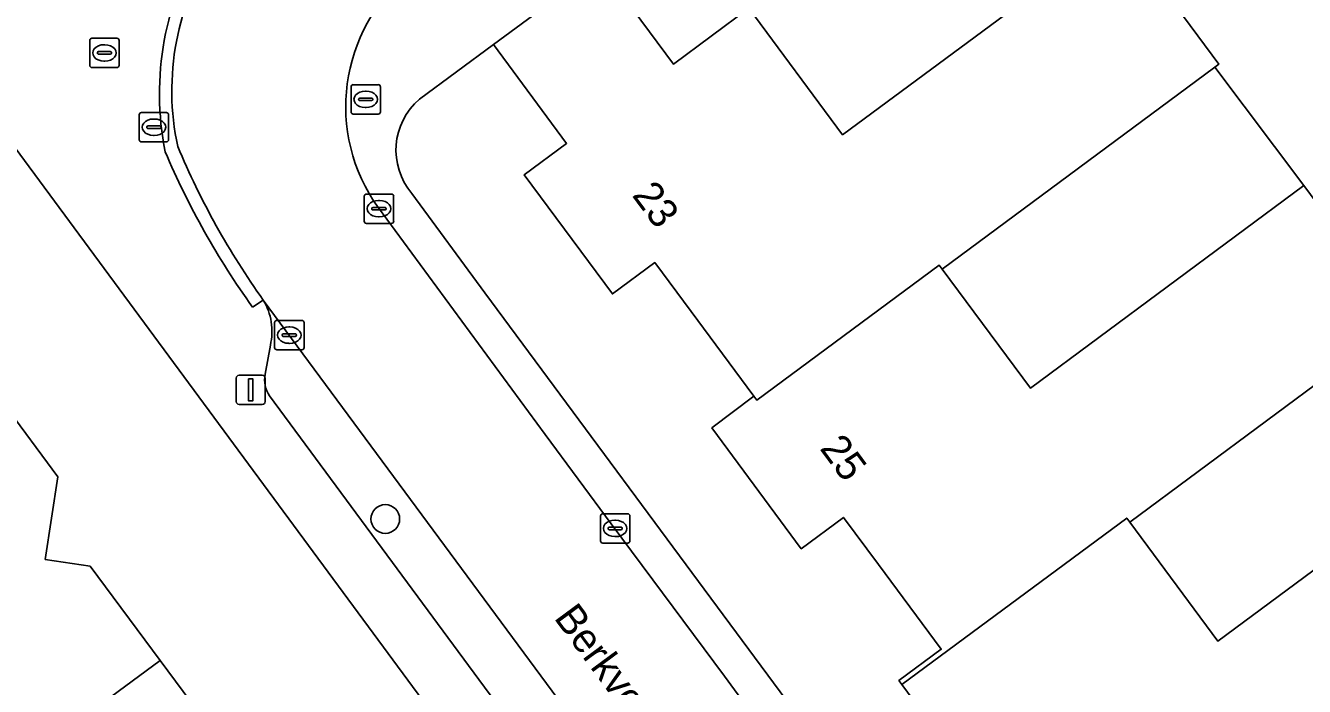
# Model space of a CAD drawing. Extents: x 163426 to 164192, y 380329 to 381641.
# Drawn here: x 163785.53 to 163829.13, y 381217.31 to 381239.84 of the extents above; entities that cross this region are included whole.
import ezdxf

# ---------------------------------------------------------------- set-up
doc = ezdxf.new("R2010")
doc.units = 0
for name, color, linetype in [('IMGEO_Boom', 7, 'Continuous'), ('IMGEO_Brandkraan', 7, 'Continuous'), ('IMGEO_Erf', 7, 'Continuous'), ('IMGEO_Kolk', 7, 'Continuous'), ('IMGEO_Lichtmast', 7, 'Continuous'), ('IMGEO_Openbare_ruimte_label', 7, 'Continuous'), ('IMGEO_Pand', 7, 'Continuous'), ('IMGEO_Pand_nummerreeks', 7, 'Continuous'), ('IMGEO_Parkeervlak_open', 7, 'Continuous'), ('IMGEO_Rijbaan_lokaal_open', 7, 'Continuous'), ('IMGEO_Rioolput', 7, 'Continuous'), ('IMGEO_Voetpad_open', 7, 'Continuous')]:
    doc.layers.add(name, color=color, linetype=linetype)

msp = doc.modelspace()

# ---------------------------------------------------------------- linework, layer by layer
at = {"layer": 'IMGEO_Boom'}
msp.add_circle((163797.796, 381223.013), 0.489, dxfattribs=at)
at = {"layer": 'IMGEO_Brandkraan'}
for p, q in [((163796.628, 381236.895), (163796.628, 381237.747)), ((163796.703, 381237.821), (163797.555, 381237.821)), ((163797.629, 381237.747), (163797.629, 381236.895)), ((163796.887, 381237.315), (163796.887, 381237.327)), ((163796.93, 381237.364), (163797.328, 381237.364)), ((163797.116, 381237.601), (163797.141, 381237.601)), ((163797.371, 381237.327), (163797.371, 381237.315)), ((163797.325, 381237.278), (163796.927, 381237.278)), ((163797.139, 381237.041), (163797.114, 381237.041)), ((163797.555, 381236.821), (163796.703, 381236.821))]:
    msp.add_line(p, q, dxfattribs=at)
for points in [[(163796.628, 381236.895), (163796.628, 381237.747)], [(163796.703, 381237.821), (163797.555, 381237.821)], [(163797.629, 381237.747), (163797.629, 381236.895)], [(163797.555, 381236.821), (163796.703, 381236.821)]]:
    msp.add_lwpolyline(points, dxfattribs=at)
for centre, radius, start, end in [((163796.705, 381237.745), 0.0765, 91.552, 178.448), ((163796.705, 381237.745), 0.0765, 91.552, 178.448), ((163797.553, 381237.745), 0.0765, 1.552, 88.448), ((163797.553, 381237.745), 0.0765, 1.552, 88.448), ((163796.927, 381237.324), 0.0403, 85.8775, 175.7526), ((163796.924, 381237.314), 0.0366, 178.938, 274.7102), ((163797.328, 381237.321), 0.043, 264.8664, 352.4533), ((163797.332, 381237.326), 0.0386, 1.7309, 96.639), ((163796.705, 381236.897), 0.0765, 181.552, 268.448), ((163796.705, 381236.897), 0.0765, 181.552, 268.448), ((163797.553, 381236.897), 0.0765, 271.552, 358.448), ((163797.553, 381236.897), 0.0765, 271.552, 358.448)]:
    msp.add_arc(centre, radius, start, end, dxfattribs=at)
for centre, major_axis, ratio, start_param, end_param in [((163797.115, 381237.321), (-0.387, 0.002), 0.722429, 4.712389, 7.853982), ((163797.14, 381237.321), (-0.39, 0.002), 0.717154, 1.570796, 4.712389)]:
    msp.add_ellipse(centre, major_axis=major_axis, ratio=ratio, start_param=start_param, end_param=end_param, dxfattribs=at)
at = {"layer": 'IMGEO_Erf'}
for points in [[(163843.14, 381269.999), (163817.078, 381250.697), (163805.129, 381241.888), (163807.622, 381238.52), (163810.193, 381240.424), (163813.384, 381236.115), (163822.683, 381243.002), (163821.106, 381245.167), (163824.316, 381247.505), (163826.001, 381248.732), (163824.937, 381250.194), (163828.974, 381253.182), (163830.053, 381251.734)], [(163815.405, 381217.367), (163815.304, 381217.504), (163816.749, 381218.574), (163814.608, 381221.458), (163813.413, 381223.068), (163811.974, 381221.999), (163808.928, 381226.118), (163810.357, 381227.202), (163808.217, 381230.09), (163806.983, 381231.755), (163805.54, 381230.685), (163802.53, 381234.749), (163803.977, 381235.82), (163801.484, 381239.189), (163798.959, 381237.327)], [(163831.667, 381172.644), (163783.277, 381238.221)], [(163798.704, 381234.11), (163801.193, 381230.722), (163832.228, 381188.776)], [(163832.492, 381229.816), (163823.174, 381222.907), (163826.175, 381218.852), (163835.628, 381225.845)], [(163784.809, 381226.93), (163786.635, 381224.449), (163786.206, 381221.638), (163787.735, 381221.405), (163790.125, 381218.185), (163792.511, 381214.969), (163792.291, 381213.442), (163795.099, 381213.038), (163796.945, 381210.545), (163798.784, 381208.062), (163798.347, 381205.246), (163799.879, 381205.008), (163802.265, 381201.785), (163804.657, 381198.553), (163804.439, 381197.03), (163807.24, 381196.629), (163809.078, 381194.144)], [(163829.636, 381201.19), (163827.371, 381204.23), (163826.126, 381205.901), (163824.687, 381204.828), (163821.686, 381208.868), (163823.131, 381209.94), (163820.995, 381212.825), (163819.77, 381214.479), (163818.329, 381213.412), (163815.405, 381217.367)]]:
    msp.add_lwpolyline(points, dxfattribs=at)
msp.add_lwpolyline([(163819.788, 381227.474), (163829.106, 381234.384), (163826.076, 381238.421), (163816.777, 381231.534)], close=True, dxfattribs=at)
msp.add_arc((163800.446, 381235.591), 2.286, 130.5759, 220.3598, dxfattribs=at)
at = {"layer": 'IMGEO_Kolk'}
for p, q in [((163797.08, 381233.166), (163797.08, 381234.018)), ((163797.155, 381234.092), (163798.007, 381234.092)), ((163797.568, 381233.872), (163797.593, 381233.872)), ((163798.081, 381234.018), (163798.081, 381233.166)), ((163797.339, 381233.586), (163797.339, 381233.598)), ((163797.777, 381233.549), (163797.379, 381233.549)), ((163797.382, 381233.635), (163797.78, 381233.635)), ((163797.823, 381233.598), (163797.823, 381233.586)), ((163798.007, 381233.092), (163797.155, 381233.092)), ((163797.591, 381233.312), (163797.566, 381233.312)), ((163794.024, 381228.856), (163794.024, 381229.708)), ((163794.099, 381229.782), (163794.951, 381229.782)), ((163794.512, 381229.562), (163794.537, 381229.562)), ((163795.025, 381229.708), (163795.025, 381228.856)), ((163794.283, 381229.276), (163794.283, 381229.288)), ((163794.721, 381229.239), (163794.323, 381229.239)), ((163794.326, 381229.325), (163794.724, 381229.325)), ((163794.767, 381229.288), (163794.767, 381229.276)), ((163794.951, 381228.782), (163794.099, 381228.782)), ((163794.535, 381229.002), (163794.51, 381229.002)), ((163805.132, 381222.266), (163805.132, 381223.118)), ((163805.207, 381223.192), (163806.059, 381223.192)), ((163805.62, 381222.972), (163805.645, 381222.972)), ((163806.133, 381223.118), (163806.133, 381222.266)), ((163805.391, 381222.686), (163805.391, 381222.698)), ((163805.829, 381222.649), (163805.431, 381222.649)), ((163805.434, 381222.735), (163805.832, 381222.735)), ((163805.875, 381222.698), (163805.875, 381222.686)), ((163806.059, 381222.192), (163805.207, 381222.192)), ((163805.643, 381222.412), (163805.618, 381222.412))]:
    msp.add_line(p, q, dxfattribs=at)
for points in [[(163797.08, 381233.166), (163797.08, 381234.018)], [(163797.155, 381234.092), (163798.007, 381234.092)], [(163798.081, 381234.018), (163798.081, 381233.166)], [(163798.007, 381233.092), (163797.155, 381233.092)], [(163794.024, 381228.856), (163794.024, 381229.708)], [(163794.099, 381229.782), (163794.951, 381229.782)], [(163795.025, 381229.708), (163795.025, 381228.856)], [(163794.951, 381228.782), (163794.099, 381228.782)], [(163805.132, 381222.266), (163805.132, 381223.118)], [(163805.207, 381223.192), (163806.059, 381223.192)], [(163806.133, 381223.118), (163806.133, 381222.266)], [(163806.059, 381222.192), (163805.207, 381222.192)]]:
    msp.add_lwpolyline(points, dxfattribs=at)
for centre, radius, start, end in [((163797.157, 381234.016), 0.0765, 91.552, 178.448), ((163797.157, 381234.016), 0.0765, 91.552, 178.448), ((163798.005, 381234.016), 0.0765, 1.552, 88.448), ((163798.005, 381234.016), 0.0765, 1.552, 88.448), ((163797.379, 381233.595), 0.0403, 85.8775, 175.7526), ((163797.376, 381233.585), 0.0366, 178.938, 274.7102), ((163797.78, 381233.592), 0.043, 264.8664, 352.4533), ((163797.784, 381233.597), 0.0386, 1.7309, 96.639), ((163797.157, 381233.168), 0.0765, 181.552, 268.448), ((163797.157, 381233.168), 0.0765, 181.552, 268.448), ((163798.005, 381233.168), 0.0765, 271.552, 358.448), ((163798.005, 381233.168), 0.0765, 271.552, 358.448), ((163794.101, 381229.706), 0.0765, 91.552, 178.448), ((163794.101, 381229.706), 0.0765, 91.552, 178.448), ((163794.949, 381229.706), 0.0765, 1.552, 88.448), ((163794.949, 381229.706), 0.0765, 1.552, 88.448), ((163794.323, 381229.285), 0.0403, 85.8775, 175.7526), ((163794.32, 381229.275), 0.0366, 178.938, 274.7102), ((163794.724, 381229.282), 0.043, 264.8664, 352.4533), ((163794.728, 381229.287), 0.0386, 1.7309, 96.639), ((163794.101, 381228.858), 0.0765, 181.552, 268.448), ((163794.101, 381228.858), 0.0765, 181.552, 268.448), ((163794.949, 381228.858), 0.0765, 271.552, 358.448), ((163794.949, 381228.858), 0.0765, 271.552, 358.448), ((163805.209, 381223.116), 0.0765, 91.552, 178.448), ((163805.209, 381223.116), 0.0765, 91.552, 178.448), ((163806.057, 381223.116), 0.0765, 1.552, 88.448), ((163806.057, 381223.116), 0.0765, 1.552, 88.448), ((163805.431, 381222.695), 0.0403, 85.8775, 175.7526), ((163805.428, 381222.685), 0.0366, 178.938, 274.7102), ((163805.832, 381222.692), 0.043, 264.8664, 352.4533), ((163805.836, 381222.697), 0.0386, 1.7309, 96.639), ((163805.209, 381222.268), 0.0765, 181.552, 268.448), ((163805.209, 381222.268), 0.0765, 181.552, 268.448), ((163806.057, 381222.268), 0.0765, 271.552, 358.448), ((163806.057, 381222.268), 0.0765, 271.552, 358.448)]:
    msp.add_arc(centre, radius, start, end, dxfattribs=at)
for centre, major_axis, ratio, start_param, end_param in [((163797.567, 381233.592), (-0.387, 0.002), 0.722429, 4.712389, 7.853982), ((163797.592, 381233.592), (-0.39, 0.002), 0.717154, 1.570796, 4.712389), ((163794.511, 381229.282), (-0.387, 0.002), 0.722429, 4.712389, 7.853982), ((163794.536, 381229.282), (-0.39, 0.002), 0.717154, 1.570796, 4.712389), ((163805.619, 381222.692), (-0.387, 0.002), 0.722429, 4.712389, 7.853982), ((163805.644, 381222.692), (-0.39, 0.002), 0.717154, 1.570796, 4.712389)]:
    msp.add_ellipse(centre, major_axis=major_axis, ratio=ratio, start_param=start_param, end_param=end_param, dxfattribs=at)
at = {"layer": 'IMGEO_Lichtmast'}
for p, q in [((163792.712, 381227.017), (163792.712, 381227.817)), ((163792.712, 381227.817), (163792.712, 381227.017)), ((163792.812, 381227.917), (163793.602, 381227.917)), ((163793.602, 381227.917), (163792.812, 381227.917)), ((163793.702, 381227.817), (163793.702, 381227.017)), ((163793.702, 381227.017), (163793.702, 381227.817)), ((163793.602, 381226.917), (163792.812, 381226.917)), ((163792.812, 381226.917), (163793.602, 381226.917))]:
    msp.add_line(p, q, dxfattribs=at)
msp.add_lwpolyline([(163793.132, 381227.792), (163793.282, 381227.792), (163793.282, 381227.042), (163793.132, 381227.042), (163793.132, 381227.792)], dxfattribs=at)
for centre, start, end in [((163792.812, 381227.817), 90, 180), ((163792.812, 381227.817), 90, 180), ((163793.602, 381227.817), 0, 90), ((163793.602, 381227.817), 360, 90), ((163792.812, 381227.017), 180, 270), ((163792.812, 381227.017), 180, 270), ((163793.602, 381227.017), 270, 0), ((163793.602, 381227.017), 270, 0)]:
    msp.add_arc(centre, 0.1, start, end, dxfattribs=at)
at = {"layer": 'IMGEO_Pand'}
for points in [[(163836.092, 381243.006), (163834.363, 381245.341), (163834.5, 381245.442), (163831.125, 381250), (163829.916, 381251.633), (163830.053, 381251.734), (163828.974, 381253.182), (163824.937, 381250.194), (163826.001, 381248.732), (163824.316, 381247.505), (163821.106, 381245.167), (163822.683, 381243.002), (163822.82, 381243.104), (163826.213, 381238.522), (163826.076, 381238.421), (163829.106, 381234.384), (163832.492, 381229.816), (163832.796, 381229.407), (163832.956, 381229.525), (163835.672, 381231.538), (163837.361, 381232.788), (163832.024, 381239.995)], [(163826.076, 381238.421), (163826.213, 381238.522), (163822.82, 381243.104), (163822.683, 381243.002), (163813.384, 381236.115), (163810.193, 381240.424), (163807.622, 381238.52), (163805.129, 381241.888), (163801.484, 381239.189), (163803.977, 381235.82), (163802.53, 381234.749), (163805.54, 381230.685), (163806.983, 381231.755), (163808.217, 381230.09), (163810.357, 381227.202), (163810.458, 381227.065), (163816.676, 381231.67), (163816.777, 381231.534)], [(163832.492, 381229.816), (163829.106, 381234.384), (163819.788, 381227.474), (163816.777, 381231.534), (163816.676, 381231.67), (163810.458, 381227.065), (163810.357, 381227.202), (163808.928, 381226.118), (163811.974, 381221.999), (163813.413, 381223.068), (163814.608, 381221.458), (163816.749, 381218.574), (163815.304, 381217.504), (163815.405, 381217.367), (163823.073, 381223.044), (163823.174, 381222.907)], [(163787.735, 381221.405), (163786.206, 381221.638), (163786.635, 381224.449), (163784.809, 381226.93), (163775.38, 381219.995), (163776.628, 381218.306), (163777.522, 381218.964), (163779.299, 381216.563), (163779.051, 381215.036), (163774.509, 381211.674), (163772.723, 381211.907), (163769.783, 381215.878), (163767.453, 381214.164), (163770.398, 381210.186), (163773.534, 381205.95), (163790.125, 381218.185)], [(163838.87, 381221.178), (163839.007, 381221.279), (163835.628, 381225.845), (163826.175, 381218.852), (163823.174, 381222.907), (163823.073, 381223.044), (163815.405, 381217.367), (163818.329, 381213.412), (163819.77, 381214.479), (163820.995, 381212.825), (163823.131, 381209.94), (163823.233, 381209.804), (163829.456, 381214.421), (163829.557, 381214.284)], [(163796.945, 381210.545), (163795.099, 381213.038), (163792.291, 381213.442), (163792.511, 381214.969), (163790.125, 381218.185), (163773.534, 381205.95), (163776.651, 381201.739), (163778.976, 381203.46), (163779.03, 381203.5), (163779.275, 381205.236), (163783.816, 381208.598), (163785.358, 381208.378), (163787.161, 381205.943), (163786.268, 381205.286), (163787.518, 381203.598)]]:
    msp.add_lwpolyline(points, close=True, dxfattribs=at)
at = {"layer": 'IMGEO_Parkeervlak_open'}
for points in [[(163826.322, 381186.294), (163822.027, 381192.049), (163793.638, 381230.475)], [(163793.879, 381228.941), (163793.703, 381227.947)], [(163793.85, 381227.207), (163800.98, 381217.546), (163804.549, 381212.711), (163813.199, 381200.991), (163816.768, 381196.156), (163820.915, 381190.537), (163823.312, 381187.314)]]:
    msp.add_lwpolyline(points, dxfattribs=at)
for centre, radius, start, end in [((163791.88, 381229.413), 2.054, 346.7177, 31.1393), ((163794.645, 381227.75), 0.963, 168.1691, 214.3018)]:
    msp.add_arc(centre, radius, start, end, dxfattribs=at)
at = {"layer": 'IMGEO_Rijbaan_lokaal_open'}
for points in [[(163831.473, 381187.71), (163826.186, 381194.912), (163822.567, 381199.76), (163818.169, 381205.736), (163815.921, 381208.742), (163811.56, 381214.644), (163809.355, 381217.654), (163805.5, 381222.854), (163803.25, 381225.899), (163797.56, 381233.618)], [(163793.638, 381230.475), (163822.027, 381192.049), (163826.322, 381186.294), (163827.066, 381185.296), (163827.171, 381185.156)]]:
    msp.add_lwpolyline(points, dxfattribs=at)
for centre, radius, start, end in [((163799.577, 381237.614), 9.058, 146.5847, 192.1006), ((163802.363, 381237.071), 5.915, 129.2041, 215.7112), ((163815.635, 381246.157), 27.015, 202.7387, 215.4856)]:
    msp.add_arc(centre, radius, start, end, dxfattribs=at)
at = {"layer": 'IMGEO_Rioolput'}
for p, q in [((163787.721, 381238.478), (163787.721, 381239.33)), ((163787.796, 381239.404), (163788.648, 381239.404)), ((163788.209, 381239.184), (163788.234, 381239.184)), ((163788.722, 381239.33), (163788.722, 381238.478)), ((163787.98, 381238.898), (163787.98, 381238.91)), ((163788.418, 381238.861), (163788.02, 381238.861)), ((163788.023, 381238.947), (163788.421, 381238.947)), ((163788.232, 381238.624), (163788.207, 381238.624)), ((163788.464, 381238.91), (163788.464, 381238.898)), ((163788.648, 381238.404), (163787.796, 381238.404)), ((163789.484, 381236.87), (163790.336, 381236.87)), ((163789.409, 381235.944), (163789.409, 381236.796)), ((163789.897, 381236.65), (163789.922, 381236.65)), ((163790.41, 381236.796), (163790.41, 381235.944)), ((163789.668, 381236.364), (163789.668, 381236.376)), ((163790.106, 381236.327), (163789.708, 381236.327)), ((163789.711, 381236.413), (163790.109, 381236.413)), ((163789.92, 381236.09), (163789.895, 381236.09)), ((163790.152, 381236.376), (163790.152, 381236.364)), ((163790.336, 381235.87), (163789.484, 381235.87))]:
    msp.add_line(p, q, dxfattribs=at)
for points in [[(163787.721, 381238.478), (163787.721, 381239.33)], [(163787.796, 381239.404), (163788.648, 381239.404)], [(163788.722, 381239.33), (163788.722, 381238.478)], [(163788.648, 381238.404), (163787.796, 381238.404)], [(163789.484, 381236.87), (163790.336, 381236.87)], [(163789.409, 381235.944), (163789.409, 381236.796)], [(163790.41, 381236.796), (163790.41, 381235.944)], [(163790.336, 381235.87), (163789.484, 381235.87)]]:
    msp.add_lwpolyline(points, dxfattribs=at)
for centre, radius, start, end in [((163787.798, 381239.328), 0.0765, 91.552, 178.448), ((163787.798, 381239.328), 0.0765, 91.552, 178.448), ((163788.646, 381239.328), 0.0765, 1.552, 88.448), ((163788.646, 381239.328), 0.0765, 1.552, 88.448), ((163788.02, 381238.907), 0.0403, 85.8775, 175.7526), ((163788.017, 381238.897), 0.0366, 178.938, 274.7102), ((163788.421, 381238.904), 0.043, 264.8664, 352.4533), ((163788.425, 381238.909), 0.0386, 1.7309, 96.639), ((163787.798, 381238.48), 0.0765, 181.552, 268.448), ((163787.798, 381238.48), 0.0765, 181.552, 268.448), ((163788.646, 381238.48), 0.0765, 271.552, 358.448), ((163788.646, 381238.48), 0.0765, 271.552, 358.448), ((163789.486, 381236.794), 0.0765, 91.552, 178.448), ((163789.486, 381236.794), 0.0765, 91.552, 178.448), ((163790.334, 381236.794), 0.0765, 1.552, 88.448), ((163790.334, 381236.794), 0.0765, 1.552, 88.448), ((163789.708, 381236.373), 0.0403, 85.8775, 175.7526), ((163789.705, 381236.363), 0.0366, 178.938, 274.7102), ((163790.109, 381236.37), 0.043, 264.8664, 352.4533), ((163790.113, 381236.375), 0.0386, 1.7309, 96.639), ((163789.486, 381235.946), 0.0765, 181.552, 268.448), ((163789.486, 381235.946), 0.0765, 181.552, 268.448), ((163790.334, 381235.946), 0.0765, 271.552, 358.448), ((163790.334, 381235.946), 0.0765, 271.552, 358.448)]:
    msp.add_arc(centre, radius, start, end, dxfattribs=at)
for centre, major_axis, ratio, start_param, end_param in [((163788.208, 381238.904), (-0.387, 0.002), 0.722429, 4.712389, 7.853982), ((163788.233, 381238.904), (-0.39, 0.002), 0.717154, 1.570796, 4.712389), ((163789.896, 381236.37), (-0.387, 0.002), 0.722429, 4.712389, 7.853982), ((163789.921, 381236.37), (-0.39, 0.002), 0.717154, 1.570796, 4.712389)]:
    msp.add_ellipse(centre, major_axis=major_axis, ratio=ratio, start_param=start_param, end_param=end_param, dxfattribs=at)
at = {"layer": 'IMGEO_Voetpad_open'}
for points in [[(163798.959, 381237.327), (163801.484, 381239.189), (163805.129, 381241.888), (163817.078, 381250.697)], [(163784.841, 381239.434), (163784.4, 381239.055), (163783.277, 381238.221), (163831.667, 381172.644), (163832.5, 381173.217), (163832.93, 381173.629)], [(163832.228, 381188.776), (163801.193, 381230.722), (163798.704, 381234.11)], [(163797.56, 381233.618), (163803.25, 381225.899), (163805.5, 381222.854), (163809.355, 381217.654), (163811.56, 381214.644), (163815.921, 381208.742), (163818.169, 381205.736), (163822.567, 381199.76), (163826.186, 381194.912), (163831.473, 381187.71)], [(163793.267, 381230.24), (163793.638, 381230.475)], [(163793.638, 381230.475), (163793.267, 381230.24)], [(163793.703, 381227.947), (163793.879, 381228.941)], [(163823.312, 381187.314), (163820.915, 381190.537), (163816.768, 381196.156), (163813.199, 381200.991), (163804.549, 381212.711), (163800.98, 381217.546), (163793.85, 381227.207)]]:
    msp.add_lwpolyline(points, dxfattribs=at)
for centre, radius, start, end in [((163800.223, 381237.509), 10.126, 148.0381, 191.2381), ((163800.223, 381237.509), 10.126, 148.0381, 191.2381), ((163799.577, 381237.614), 9.058, 146.5847, 192.1006), ((163802.363, 381237.071), 5.915, 129.2041, 215.7112), ((163800.446, 381235.591), 2.286, 130.5759, 220.3598), ((163815.635, 381246.157), 27.015, 202.7387, 215.4856), ((163816.004, 381246.503), 27.954, 203.1007, 215.5748), ((163816.004, 381246.503), 27.954, 203.1007, 215.5748), ((163791.88, 381229.413), 2.054, 346.7177, 31.1393), ((163794.645, 381227.75), 0.963, 168.1691, 214.3018)]:
    msp.add_arc(centre, radius, start, end, dxfattribs=at)

# ---------------------------------------------------------------- texts
at = {"layer": 'IMGEO_Openbare_ruimte_label'}
msp.add_text('Berkven', height=1, rotation=306.4572, dxfattribs=at).set_placement((163803.522, 381219.641))
at = {"layer": 'IMGEO_Pand_nummerreeks'}
for s, rotation, p in [('23', 306.5258, (163806.184, 381234.048)), ('25', 306.48, (163812.582, 381225.416))]:
    msp.add_text(s, height=1, rotation=rotation, dxfattribs=at).set_placement(p)

doc.saveas('drawing.dxf')
